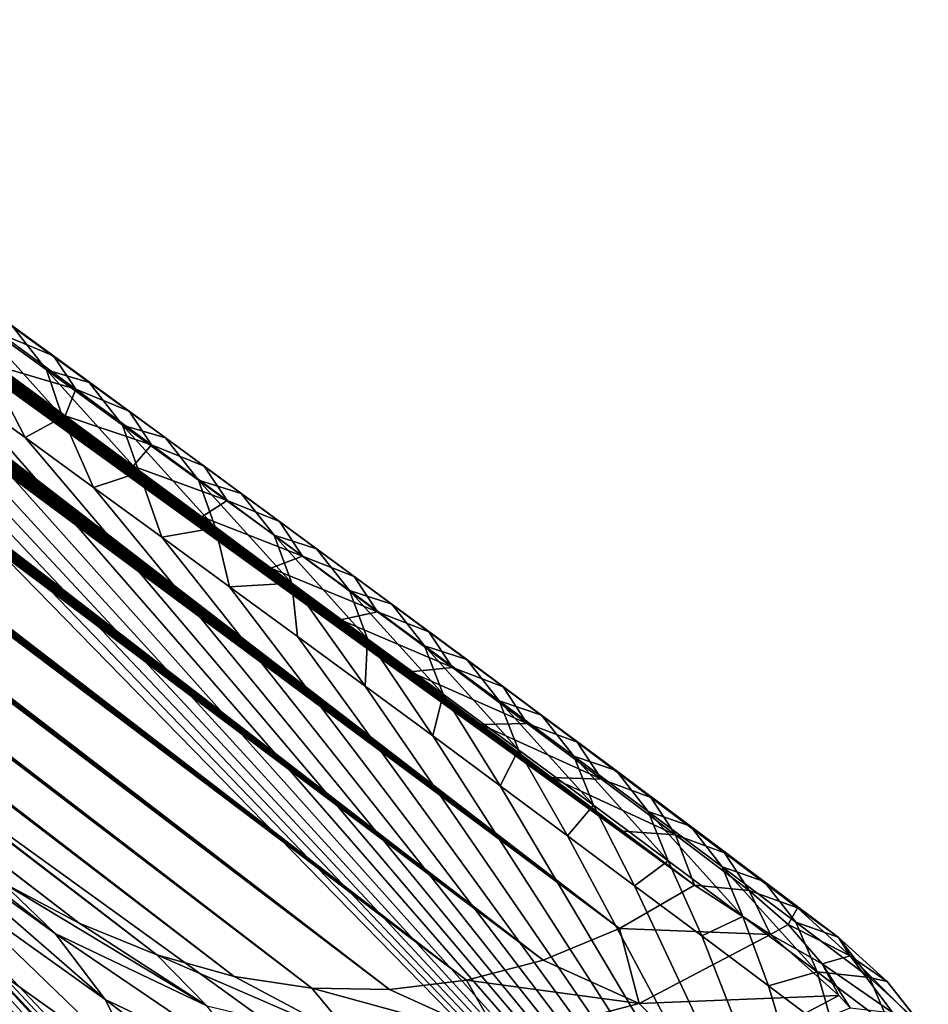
# Model space of a CAD drawing. Header units: metres. Extents: x -82 to 82, y -313 to 40.
# Tile 394 of 405: x 78.04 to 81.28, y -27.45 to -23.94. Entities that reach past the tile are written whole.
import ezdxf

# ---------------------------------------------------------------- set-up
doc = ezdxf.new("R2010")
doc.units = ezdxf.units.M
doc.layers.add('solid_505278_SW0001_CCC', color=7, linetype='CONTINUOUS')

msp = doc.modelspace()

# ---------------------------------------------------------------- linework, layer by layer
at = {"layer": 'solid_505278_SW0001_CCC'}
for points in [[(78.250191, -27.162827, 63.110401), (56.983196, -10.853569, 45.080631), (56.792622, -10.717693, 45.08506)], [(77.974304, -27.016228, 63.745903), (78.250191, -27.162827, 63.110401), (56.792622, -10.717693, 45.08506)], [(78.250191, -27.162827, 63.110401), (57.182873, -10.994995, 45.081982), (56.983196, -10.853569, 45.080631)], [(78.250191, -27.162827, 63.110401), (57.39143, -11.14176, 45.088863), (57.182873, -10.994995, 45.081982)], [(78.250191, -27.162827, 63.110401), (57.609409, -11.294246, 45.101841), (57.39143, -11.14176, 45.088863)], [(78.250191, -27.162827, 63.110401), (57.83709, -11.452638, 45.121223), (57.609409, -11.294246, 45.101841)], [(78.526711, -27.275181, 62.45961), (58.074326, -11.616781, 45.146843), (57.83709, -11.452638, 45.121223)], [(78.250191, -27.162827, 63.110401), (78.526711, -27.275181, 62.45961), (57.83709, -11.452638, 45.121223)], [(78.526711, -27.275181, 62.45961), (58.321842, -11.787207, 45.179451), (58.074326, -11.616781, 45.146843)], [(78.526711, -27.275181, 62.45961), (58.579704, -11.963929, 45.21912), (58.321842, -11.787207, 45.179451)], [(78.526711, -27.275181, 62.45961), (58.84798, -12.146968, 45.265919), (58.579704, -11.963929, 45.21912)], [(78.526711, -27.275181, 62.45961), (59.127491, -12.336932, 45.320679), (58.84798, -12.146968, 45.265919)], [(78.803513, -27.352558, 61.793812), (59.418022, -12.53362, 45.383186), (59.127491, -12.336932, 45.320679)], [(78.526711, -27.275181, 62.45961), (78.803513, -27.352558, 61.793812), (59.127491, -12.336932, 45.320679)], [(78.803513, -27.352558, 61.793812), (59.719986, -12.737326, 45.453869), (59.418022, -12.53362, 45.383186)], [(78.803513, -27.352558, 61.793812), (59.928116, -12.877384, 45.50602), (59.719986, -12.737326, 45.453869)], [(78.803513, -27.352558, 61.793812), (60.141533, -13.020702, 45.562016), (59.928116, -12.877384, 45.50602)], [(78.803513, -27.352558, 61.793812), (60.360237, -13.167265, 45.621857), (60.141533, -13.020702, 45.562016)], [(78.803513, -27.352558, 61.793812), (60.584541, -13.31732, 45.685883), (60.360237, -13.167265, 45.621857)], [(79.080238, -27.394154, 61.113167), (60.814766, -13.471116, 45.754436), (60.584541, -13.31732, 45.685883)], [(78.803513, -27.352558, 61.793812), (79.080238, -27.394154, 61.113167), (60.584541, -13.31732, 45.685883)], [(79.080238, -27.394154, 61.113167), (61.050827, -13.628572, 45.827419), (60.814766, -13.471116, 45.754436)], [(79.080238, -27.394154, 61.113167), (61.292542, -13.789539, 45.904648), (61.050827, -13.628572, 45.827419)], [(79.080238, -27.394154, 61.113167), (61.540279, -13.954306, 45.986523), (61.292542, -13.789539, 45.904648)], [(79.080238, -27.394154, 61.113167), (61.794388, -14.123154, 46.073452), (61.540279, -13.954306, 45.986523)], [(79.080238, -27.394154, 61.113167), (62.054924, -14.29612, 46.165489), (61.794388, -14.123154, 46.073452)], [(79.356384, -27.398928, 60.41748), (62.321552, -14.472925, 46.262257), (62.054924, -14.29612, 46.165489)], [(79.080238, -27.394154, 61.113167), (79.356384, -27.398928, 60.41748), (62.054924, -14.29612, 46.165489)], [(79.356384, -27.398928, 60.41748), (62.594658, -14.653878, 46.364201), (62.321552, -14.472925, 46.262257)], [(79.356384, -27.398928, 60.41748), (62.874641, -14.839315, 46.471806), (62.594658, -14.653878, 46.364201)], [(79.356384, -27.398928, 60.41748), (63.161697, -15.029392, 46.585297), (62.874641, -14.839315, 46.471806)], [(79.356384, -27.398928, 60.41748), (63.455353, -15.22371, 46.704117), (63.161697, -15.029392, 46.585297)], [(79.356384, -27.398928, 60.41748), (63.755993, -15.42259, 46.828728), (63.455353, -15.22371, 46.704117)], [(79.356384, -27.398928, 60.41748), (64.064102, -15.626443, 46.959724), (63.755993, -15.42259, 46.828728)], [(79.631462, -27.365898, 59.707096), (64.380051, -15.835576, 47.097538), (64.064102, -15.626443, 46.959724)], [(79.356384, -27.398928, 60.41748), (79.631462, -27.365898, 59.707096), (64.064102, -15.626443, 46.959724)], [(79.631462, -27.365898, 59.707096), (64.621765, -15.995558, 47.204895), (64.380051, -15.835576, 47.097538)], [(79.631462, -27.365898, 59.707096), (64.867653, -16.158316, 47.315819), (64.621765, -15.995558, 47.204895)], [(79.631462, -27.365898, 59.707096), (65.117973, -16.324064, 47.430614), (64.867653, -16.158316, 47.315819)], [(79.631462, -27.365898, 59.707096), (65.372963, -16.493017, 47.549595), (65.117973, -16.324064, 47.430614)], [(79.631462, -27.365898, 59.707096), (65.632874, -16.665394, 47.673073), (65.372963, -16.493017, 47.549595)], [(79.631462, -27.365898, 59.707096), (65.897484, -16.840994, 47.800743), (65.632874, -16.665394, 47.673073)], [(79.631462, -27.365898, 59.707096), (66.16655, -17.019615, 47.932316), (65.897484, -16.840994, 47.800743)], [(79.631462, -27.365898, 59.707096), (66.440361, -17.201515, 48.068172), (66.16655, -17.019615, 47.932316)], [(79.904892, -27.293921, 58.982094), (66.7192, -17.386948, 48.208702), (66.440361, -17.201515, 48.068172)], [(79.631462, -27.365898, 59.707096), (79.904892, -27.293921, 58.982094), (66.440361, -17.201515, 48.068172)], [(79.904892, -27.293921, 58.982094), (67.003342, -17.576176, 48.354282), (66.7192, -17.386948, 48.208702)], [(79.904892, -27.293921, 58.982094), (67.292984, -17.769373, 48.505165), (67.003342, -17.576176, 48.354282)], [(79.904892, -27.293921, 58.982094), (67.587585, -17.966043, 48.660587), (67.292984, -17.769373, 48.505165)], [(79.904892, -27.293921, 58.982094), (67.826912, -18.125957, 48.788315), (67.587585, -17.966043, 48.660587)], [(79.904892, -27.293921, 58.982094), (68.069649, -18.288334, 48.919315), (67.826912, -18.125957, 48.788315)], [(79.904892, -27.293921, 58.982094), (68.315971, -18.453331, 49.053841), (68.069649, -18.288334, 48.919315)], [(79.904892, -27.293921, 58.982094), (68.566032, -18.621109, 49.192135), (68.315971, -18.453331, 49.053841)], [(79.904892, -27.293921, 58.982094), (68.820007, -18.791828, 49.334438), (68.566032, -18.621109, 49.192135)], [(79.904892, -27.293921, 58.982094), (69.077774, -18.965391, 49.480579), (68.820007, -18.791828, 49.334438)], [(79.904892, -27.293921, 58.982094), (69.338974, -19.141443, 49.630005), (69.077774, -18.965391, 49.480579)], [(80.17585, -27.181515, 58.242153), (69.603798, -19.320168, 49.783001), (69.338974, -19.141443, 49.630005)], [(79.904892, -27.293921, 58.982094), (80.17585, -27.181515, 58.242153), (69.338974, -19.141443, 49.630005)], [(80.17585, -27.181515, 58.242153), (69.872421, -19.501766, 49.93988), (69.603798, -19.320168, 49.783001)], [(80.17585, -27.181515, 58.242153), (70.14505, -19.686436, 50.100964), (69.872421, -19.501766, 49.93988)], [(80.17585, -27.181515, 58.242153), (70.421875, -19.874382, 50.266563), (70.14505, -19.686436, 50.100964)], [(80.17585, -27.181515, 58.242153), (70.703087, -20.065807, 50.436989), (70.421875, -19.874382, 50.266563)], [(80.17585, -27.181515, 58.242153), (70.988556, -20.260567, 50.611984), (70.703087, -20.065807, 50.436989)], [(80.17585, -27.181515, 58.242153), (71.277893, -20.458258, 50.790878), (70.988556, -20.260567, 50.611984)], [(80.17585, -27.181515, 58.242153), (71.571281, -20.659103, 50.974041), (71.277893, -20.458258, 50.790878)], [(80.17585, -27.181515, 58.242153), (71.819016, -20.829052, 51.130222), (71.571281, -20.659103, 50.974041)], [(80.17585, -27.181515, 58.242153), (72.069824, -21.001492, 51.289871), (71.819016, -20.829052, 51.130222)], [(80.17585, -27.181515, 58.242153), (72.323822, -21.176558, 51.453213), (72.069824, -21.001492, 51.289871)], [(80.17585, -27.181515, 58.242153), (72.581139, -21.354389, 51.620472), (72.323822, -21.176558, 51.453213)], [(78.261543, -37.890862, 53.249474), (57.710903, -21.306637, 35.96476), (57.946106, -21.31469, 36.129635)], [(78.261543, -37.890862, 53.249474), (77.98645, -38.5368, 53.156605), (57.710903, -21.306637, 35.96476)], [(78.261543, -37.890862, 53.249474), (57.946106, -21.31469, 36.129635), (58.19183, -21.329311, 36.301529)], [(78.261543, -37.890862, 53.249474), (58.19183, -21.329311, 36.301529), (58.447876, -21.350321, 36.480244)], [(78.261543, -37.890862, 53.249474), (58.447876, -21.350321, 36.480244), (58.714619, -21.378071, 36.666058)], [(80.17585, -27.181515, 58.242153), (72.841873, -21.535124, 51.791874), (72.581139, -21.354389, 51.620472)], [(78.537277, -37.232582, 53.306927), (58.714619, -21.378071, 36.666058), (58.992783, -21.413254, 36.85957)], [(78.537277, -37.232582, 53.306927), (78.261543, -37.890862, 53.249474), (58.714619, -21.378071, 36.666058)], [(78.537277, -37.232582, 53.306927), (58.992783, -21.413254, 36.85957), (59.282021, -21.455545, 37.060444)], [(78.537277, -37.232582, 53.306927), (59.282021, -21.455545, 37.060444), (59.582996, -21.505589, 37.269222)], [(78.537277, -37.232582, 53.306927), (59.582996, -21.505589, 37.269222), (59.790581, -21.543652, 37.413147)], [(80.443832, -27.027706, 57.488174), (73.105705, -21.718407, 51.966805), (72.841873, -21.535124, 51.791874)], [(80.17585, -27.181515, 58.242153), (80.443832, -27.027706, 57.488174), (72.841873, -21.535124, 51.791874)], [(78.537277, -37.232582, 53.306927), (59.790581, -21.543652, 37.413147), (60.003422, -21.585192, 37.560589)], [(78.537277, -37.232582, 53.306927), (60.003422, -21.585192, 37.560589), (60.221684, -21.630383, 37.711693)], [(78.813309, -36.562298, 53.328262), (60.221684, -21.630383, 37.711693), (60.445698, -21.679548, 37.866737)], [(78.813309, -36.562298, 53.328262), (78.537277, -37.232582, 53.306927), (60.221684, -21.630383, 37.711693)], [(78.813309, -36.562298, 53.328262), (60.445698, -21.679548, 37.866737), (60.675762, -21.732988, 38.025986)], [(78.813309, -36.562298, 53.328262), (60.675762, -21.732988, 38.025986), (60.911587, -21.790405, 38.189163)], [(80.443832, -27.027706, 57.488174), (73.372444, -21.904022, 52.144897), (73.105705, -21.718407, 51.966805)], [(78.813309, -36.562298, 53.328262), (60.911587, -21.790405, 38.189163), (61.153225, -21.851862, 38.356312)], [(78.813309, -36.562298, 53.328262), (61.153225, -21.851862, 38.356312), (61.401035, -21.917738, 38.527748)], [(78.813309, -36.562298, 53.328262), (61.401035, -21.917738, 38.527748), (61.655376, -21.988411, 38.703796)], [(80.443832, -27.027706, 57.488174), (73.642265, -22.092167, 52.326477), (73.372444, -21.904022, 52.144897)], [(78.813309, -36.562298, 53.328262), (61.655376, -21.988411, 38.703796), (61.91608, -22.063702, 38.884293)], [(79.08931, -35.880192, 53.312687), (61.91608, -22.063702, 38.884293), (62.183014, -22.143469, 39.069107)], [(79.08931, -35.880192, 53.312687), (78.813309, -36.562298, 53.328262), (61.91608, -22.063702, 38.884293)], [(80.443832, -27.027706, 57.488174), (73.915329, -22.283037, 52.511864), (73.642265, -22.092167, 52.326477)], [(79.08931, -35.880192, 53.312687), (62.183014, -22.143469, 39.069107), (62.456585, -22.228167, 39.258614)], [(79.08931, -35.880192, 53.312687), (62.456585, -22.228167, 39.258614), (62.737198, -22.318245, 39.453182)], [(80.443832, -27.027706, 57.488174), (74.191803, -22.476833, 52.701385), (73.915329, -22.283037, 52.511864)], [(79.08931, -35.880192, 53.312687), (62.737198, -22.318245, 39.453182), (63.024864, -22.413713, 39.652824)], [(79.08931, -35.880192, 53.312687), (63.024864, -22.413713, 39.652824), (63.319218, -22.514179, 39.857193)], [(80.443832, -27.027706, 57.488174), (74.471863, -22.673754, 52.89537), (74.191803, -22.476833, 52.701385)], [(79.08931, -35.880192, 53.312687), (63.319218, -22.514179, 39.857193), (63.544655, -22.593121, 40.013836)], [(79.08931, -35.880192, 53.312687), (63.544655, -22.593121, 40.013836), (63.774323, -22.675402, 40.173576)], [(79.364761, -35.186172, 53.259148), (63.774323, -22.675402, 40.173576), (64.00843, -22.761257, 40.336609)], [(79.364761, -35.186172, 53.259148), (79.08931, -35.880192, 53.312687), (63.774323, -22.675402, 40.173576)], [(80.443832, -27.027706, 57.488174), (74.755669, -22.874001, 53.094135), (74.471863, -22.673754, 52.89537)], [(79.364761, -35.186172, 53.259148), (64.00843, -22.761257, 40.336609), (64.246918, -22.850607, 40.502876)], [(79.364761, -35.186172, 53.259148), (64.246918, -22.850607, 40.502876), (64.489449, -22.943087, 40.672066)], [(80.443832, -27.027706, 57.488174), (75.002052, -23.048439, 53.268562), (74.755669, -22.874001, 53.094135)], [(79.364761, -35.186172, 53.259148), (64.489449, -22.943087, 40.672066), (64.736259, -23.038969, 40.844402)], [(79.364761, -35.186172, 53.259148), (64.736259, -23.038969, 40.844402), (64.98761, -23.138546, 41.020126)], [(80.443832, -27.027706, 57.488174), (75.251434, -23.225571, 53.44685), (75.002052, -23.048439, 53.268562)], [(79.364761, -35.186172, 53.259148), (64.98761, -23.138546, 41.020126), (65.243744, -23.242111, 41.19949)], [(79.364761, -35.186172, 53.259148), (65.243744, -23.242111, 41.19949), (65.504898, -23.349932, 41.382706)], [(80.443832, -27.027706, 57.488174), (75.503952, -23.405294, 53.628548), (75.251434, -23.225571, 53.44685)], [(79.364761, -35.186172, 53.259148), (65.504898, -23.349932, 41.382706), (65.77066, -23.461514, 41.569386)], [(80.443832, -27.027706, 57.488174), (75.759476, -23.587528, 53.813587), (75.503952, -23.405294, 53.628548)], [(79.364761, -35.186172, 53.259148), (65.77066, -23.461514, 41.569386), (66.040993, -23.576822, 41.759487)], [(79.639175, -34.48069, 53.166695), (66.040993, -23.576822, 41.759487), (66.316193, -23.696224, 41.953312)], [(79.639175, -34.48069, 53.166695), (79.364761, -35.186172, 53.259148), (66.040993, -23.576822, 41.759487)], [(80.443832, -27.027706, 57.488174), (76.017807, -23.772202, 54.001995), (75.759476, -23.587528, 53.813587)], [(79.639175, -34.48069, 53.166695), (66.316193, -23.696224, 41.953312), (66.596535, -23.820084, 42.15115)], [(80.443832, -27.027706, 57.488174), (76.278793, -23.959253, 54.193802), (76.017807, -23.772202, 54.001995)], [(79.639175, -34.48069, 53.166695), (66.596535, -23.820084, 42.15115), (66.882324, -23.948763, 42.353294)], [(79.639175, -34.48069, 53.166695), (66.882324, -23.948763, 42.353294), (67.17363, -24.082357, 42.559837)], [(80.443832, -27.027706, 57.488174), (76.542236, -24.148617, 54.38903), (76.278793, -23.959253, 54.193802)], [(79.639175, -34.48069, 53.166695), (67.17363, -24.082357, 42.559837), (67.46991, -24.220148, 42.77021)], [(80.443832, -27.027706, 57.488174), (76.774628, -24.316156, 54.562691), (76.542236, -24.148617, 54.38903)], [(79.639175, -34.48069, 53.166695), (67.46991, -24.220148, 42.77021), (67.710663, -24.333618, 42.941433)], [(81.249321, -29.196592, 54.559639), (76.507767, -25.773226, 50.829708), (76.420074, -24.257435, 52.277779)], [(76.643921, -24.416773, 52.437275), (81.249321, -29.196592, 54.559639), (76.420074, -24.257435, 52.277779)], [(79.639175, -34.48069, 53.166695), (67.710663, -24.333618, 42.941433), (67.954926, -24.450224, 43.115459)], [(80.443832, -27.027706, 57.488174), (77.008652, -24.485376, 54.739006), (76.774628, -24.316156, 54.562691)], [(79.639175, -34.48069, 53.166695), (67.954926, -24.450224, 43.115459), (68.20285, -24.570194, 43.292465)], [(76.643921, -24.416773, 52.437275), (76.868629, -24.577145, 52.59869), (81.249321, -29.196592, 54.559639)], [(80.443832, -27.027706, 57.488174), (77.244194, -24.656231, 54.918003), (77.008652, -24.485376, 54.739006)], [(79.639175, -34.48069, 53.166695), (68.20285, -24.570194, 43.292465), (68.454613, -24.693766, 43.472633)], [(76.868629, -24.577145, 52.59869), (77.093918, -24.738356, 52.761826), (81.249321, -29.196592, 54.559639)], [(80.443832, -27.027706, 57.488174), (77.481117, -24.82868, 55.099697), (77.244194, -24.656231, 54.918003)], [(79.639175, -34.48069, 53.166695), (68.454613, -24.693766, 43.472633), (68.710381, -24.821171, 43.656155)], [(77.093918, -24.738356, 52.761826), (77.319489, -24.900213, 52.926491), (81.249321, -29.196592, 54.559639)], [(79.639175, -34.48069, 53.166695), (68.710381, -24.821171, 43.656155), (68.969887, -24.952024, 43.842739)], [(80.443832, -27.027706, 57.488174), (77.719322, -25.002684, 55.284103), (77.481117, -24.82868, 55.099697)], [(77.319489, -24.900213, 52.926491), (77.565971, -25.077578, 53.107937), (81.249321, -29.196592, 54.559639)], [(79.911949, -33.763943, 53.034187), (68.969887, -24.952024, 43.842739), (69.232903, -25.085995, 44.032139)], [(79.911949, -33.763943, 53.034187), (79.639175, -34.48069, 53.166695), (68.969887, -24.952024, 43.842739)], [(77.967041, -25.062384, 55.075432), (78.158798, -25.141571, 54.8302), (77.888603, -24.945169, 54.621349)], [(78.286598, -25.23678, 54.554058), (77.888603, -24.945169, 54.621349), (78.158798, -25.141571, 54.8302)], [(78.014656, -25.039595, 54.344093), (77.888603, -24.945169, 54.621349), (78.286598, -25.23678, 54.554058)], [(80.443832, -27.027706, 57.488174), (77.958984, -25.178314, 55.471195), (77.719322, -25.002684, 55.284103)], [(77.861969, -24.995466, 53.881626), (78.19149, -25.35957, 53.824539), (77.91732, -25.16243, 53.615231)], [(77.861969, -24.995466, 53.881626), (78.134178, -25.191689, 54.089844), (78.19149, -25.35957, 53.824539)], [(78.014656, -25.039595, 54.344093), (78.134178, -25.191689, 54.089844), (77.861969, -24.995466, 53.881626)], [(78.014656, -25.039595, 54.344093), (78.286598, -25.23678, 54.554058), (78.134178, -25.191689, 54.089844)], [(77.565971, -25.077578, 53.107937), (77.812088, -25.255217, 53.29071), (81.249321, -29.196592, 54.559639)], [(77.967041, -25.062384, 55.075432), (77.958984, -25.178314, 55.471195), (78.238297, -25.260624, 55.286827)], [(77.967041, -25.062384, 55.075432), (78.238297, -25.260624, 55.286827), (78.158798, -25.141571, 54.8302)], [(79.911949, -33.763943, 53.034187), (69.232903, -25.085995, 44.032139), (69.499619, -25.223383, 44.224575)], [(78.238297, -25.260624, 55.286827), (78.428108, -25.338026, 55.040157), (78.158798, -25.141571, 54.8302)], [(78.557617, -25.434034, 54.765137), (78.158798, -25.141571, 54.8302), (78.428108, -25.338026, 55.040157)], [(78.286598, -25.23678, 54.554058), (78.158798, -25.141571, 54.8302), (78.557617, -25.434034, 54.765137)], [(77.91732, -25.16243, 53.615231), (78.05748, -25.432863, 53.474556), (77.812088, -25.255217, 53.29071)], [(77.91732, -25.16243, 53.615231), (78.19149, -25.35957, 53.824539), (78.05748, -25.432863, 53.474556)], [(80.443832, -27.027706, 57.488174), (78.200256, -25.355633, 55.660942), (77.958984, -25.178314, 55.471195)], [(78.238297, -25.260624, 55.286827), (77.958984, -25.178314, 55.471195), (78.200256, -25.355633, 55.660942)], [(78.134178, -25.191689, 54.089844), (78.464699, -25.556808, 54.034977), (78.19149, -25.35957, 53.824539)], [(78.134178, -25.191689, 54.089844), (78.405472, -25.387997, 54.299171), (78.464699, -25.556808, 54.034977)], [(78.286598, -25.23678, 54.554058), (78.405472, -25.387997, 54.299171), (78.134178, -25.191689, 54.089844)], [(79.911949, -33.763943, 53.034187), (69.499619, -25.223383, 44.224575), (69.770241, -25.364492, 44.420288)], [(77.812088, -25.255217, 53.29071), (78.05748, -25.432863, 53.474556), (81.249321, -29.196592, 54.559639)], [(78.286598, -25.23678, 54.554058), (78.557617, -25.434034, 54.765137), (78.405472, -25.387997, 54.299171)], [(78.238297, -25.260624, 55.286827), (78.200256, -25.355633, 55.660942), (78.508667, -25.4589, 55.499344)], [(78.238297, -25.260624, 55.286827), (78.508667, -25.4589, 55.499344), (78.428108, -25.338026, 55.040157)], [(78.19149, -25.35957, 53.824539), (78.301796, -25.610252, 53.659206), (78.05748, -25.432863, 53.474556)], [(78.19149, -25.35957, 53.824539), (78.464699, -25.556808, 54.034977), (78.301796, -25.610252, 53.659206)], [(80.443832, -27.027706, 57.488174), (78.44313, -25.534637, 55.853348), (78.200256, -25.355633, 55.660942)], [(78.508667, -25.4589, 55.499344), (78.200256, -25.355633, 55.660942), (78.44313, -25.534637, 55.853348)], [(78.508667, -25.4589, 55.499344), (78.696518, -25.534534, 55.251209), (78.428108, -25.338026, 55.040157)], [(78.827728, -25.631363, 54.977322), (78.428108, -25.338026, 55.040157), (78.696518, -25.534534, 55.251209)], [(78.557617, -25.434034, 54.765137), (78.428108, -25.338026, 55.040157), (78.827728, -25.631363, 54.977322)], [(79.911949, -33.763943, 53.034187), (69.770241, -25.364492, 44.420288), (70.044968, -25.509624, 44.619499)], [(78.405472, -25.387997, 54.299171), (78.736954, -25.754148, 54.246532), (78.464699, -25.556808, 54.034977)], [(78.405472, -25.387997, 54.299171), (78.675827, -25.584391, 54.509605), (78.736954, -25.754148, 54.246532)], [(78.557617, -25.434034, 54.765137), (78.675827, -25.584391, 54.509605), (78.405472, -25.387997, 54.299171)], [(78.05748, -25.432863, 53.474556), (78.301796, -25.610252, 53.659206), (81.249321, -29.196592, 54.559639)], [(78.508667, -25.4589, 55.499344), (78.44313, -25.534637, 55.853348), (78.778137, -25.657211, 55.712978)], [(78.508667, -25.4589, 55.499344), (78.778137, -25.657211, 55.712978), (78.696518, -25.534534, 55.251209)], [(78.557617, -25.434034, 54.765137), (78.827728, -25.631363, 54.977322), (78.675827, -25.584391, 54.509605)], [(79.911949, -33.763943, 53.034187), (70.044968, -25.509624, 44.619499), (70.323997, -25.659077, 44.822449)], [(80.443832, -27.027706, 57.488174), (78.687607, -25.715334, 56.048409), (78.44313, -25.534637, 55.853348)], [(78.778137, -25.657211, 55.712978), (78.44313, -25.534637, 55.853348), (78.687607, -25.715334, 56.048409)], [(78.778137, -25.657211, 55.712978), (78.964043, -25.731094, 55.463356), (78.696518, -25.534534, 55.251209)], [(79.096916, -25.828762, 55.190605), (78.696518, -25.534534, 55.251209), (78.964043, -25.731094, 55.463356)], [(78.827728, -25.631363, 54.977322), (78.696518, -25.534534, 55.251209), (79.096916, -25.828762, 55.190605)], [(78.464699, -25.556808, 54.034977), (78.544693, -25.787128, 53.844402), (78.301796, -25.610252, 53.659206)], [(78.464699, -25.556808, 54.034977), (78.736954, -25.754148, 54.246532), (78.544693, -25.787128, 53.844402)], [(78.675827, -25.584391, 54.509605), (79.008263, -25.951591, 54.459202), (78.736954, -25.754148, 54.246532)], [(78.675827, -25.584391, 54.509605), (78.945267, -25.78087, 54.721134), (79.008263, -25.951591, 54.459202)], [(78.827728, -25.631363, 54.977322), (78.945267, -25.78087, 54.721134), (78.675827, -25.584391, 54.509605)], [(78.301796, -25.610252, 53.659206), (78.544693, -25.787128, 53.844402), (81.249321, -29.196592, 54.559639)], [(78.827728, -25.631363, 54.977322), (79.096916, -25.828762, 55.190605), (78.945267, -25.78087, 54.721134)], [(79.911949, -33.763943, 53.034187), (70.323997, -25.659077, 44.822449), (70.607529, -25.813154, 45.029366)], [(78.778137, -25.657211, 55.712978), (78.687607, -25.715334, 56.048409), (79.046715, -25.855558, 55.927723)], [(78.778137, -25.657211, 55.712978), (79.046715, -25.855558, 55.927723), (78.964043, -25.731094, 55.463356)], [(80.443832, -27.027706, 57.488174), (78.933693, -25.897724, 56.246128), (78.687607, -25.715334, 56.048409)], [(79.046715, -25.855558, 55.927723), (78.687607, -25.715334, 56.048409), (78.933693, -25.897724, 56.246128)], [(79.046715, -25.855558, 55.927723), (79.230667, -25.927711, 55.676586), (78.964043, -25.731094, 55.463356)], [(79.365181, -26.026234, 55.40498), (78.964043, -25.731094, 55.463356), (79.230667, -25.927711, 55.676586)], [(79.096916, -25.828762, 55.190605), (78.964043, -25.731094, 55.463356), (79.365181, -26.026234, 55.40498)], [(78.061523, -28.436222, 50.715424), (77.816338, -28.268391, 50.522835), (76.507767, -25.773226, 50.829708)], [(78.305527, -28.604807, 50.907734), (78.061523, -28.436222, 50.715424), (76.507767, -25.773226, 50.829708)], [(78.548096, -28.773977, 51.099564), (78.305527, -28.604807, 50.907734), (76.507767, -25.773226, 50.829708)], [(78.790047, -28.944283, 51.29155), (78.548096, -28.773977, 51.099564), (76.507767, -25.773226, 50.829708)], [(79.031601, -29.115885, 51.483883), (78.790047, -28.944283, 51.29155), (76.507767, -25.773226, 50.829708)], [(79.272758, -29.288786, 51.676556), (79.031601, -29.115885, 51.483883), (76.507767, -25.773226, 50.829708)], [(79.513519, -29.462986, 51.869572), (79.272758, -29.288786, 51.676556), (76.507767, -25.773226, 50.829708)], [(79.75386, -29.638491, 52.062927), (79.513519, -29.462986, 51.869572), (76.507767, -25.773226, 50.829708)], [(79.993797, -29.815302, 52.256622), (79.75386, -29.638491, 52.062927), (76.507767, -25.773226, 50.829708)], [(80.233307, -29.993422, 52.450661), (79.993797, -29.815302, 52.256622), (76.507767, -25.773226, 50.829708)], [(80.472389, -30.17285, 52.645031), (80.233307, -29.993422, 52.450661), (76.507767, -25.773226, 50.829708)], [(80.711052, -30.353592, 52.839745), (80.472389, -30.17285, 52.645031), (76.507767, -25.773226, 50.829708)], [(80.949272, -30.535646, 53.034794), (80.711052, -30.353592, 52.839745), (76.507767, -25.773226, 50.829708)], [(81.18705, -30.719019, 53.230183), (80.949272, -30.535646, 53.034794), (76.507767, -25.773226, 50.829708)], [(81.249321, -29.196592, 54.559639), (81.18705, -30.719019, 53.230183), (76.507767, -25.773226, 50.829708)], [(78.736954, -25.754148, 54.246532), (78.786758, -25.963917, 54.03059), (78.544693, -25.787128, 53.844402)], [(78.736954, -25.754148, 54.246532), (79.008263, -25.951591, 54.459202), (78.786758, -25.963917, 54.03059)], [(78.945267, -25.78087, 54.721134), (79.278603, -26.149137, 54.672977), (79.008263, -25.951591, 54.459202)], [(78.945267, -25.78087, 54.721134), (79.213768, -25.97744, 54.933754), (79.278603, -26.149137, 54.672977)], [(79.096916, -25.828762, 55.190605), (79.213768, -25.97744, 54.933754), (78.945267, -25.78087, 54.721134)], [(79.911949, -33.763943, 53.034187), (70.607529, -25.813154, 45.029366), (70.895271, -25.971369, 45.239914)], [(78.544693, -25.787128, 53.844402), (78.786758, -25.963917, 54.03059), (81.249321, -29.196592, 54.559639)], [(79.096916, -25.828762, 55.190605), (79.365181, -26.026234, 55.40498), (79.213768, -25.97744, 54.933754)], [(79.046715, -25.855558, 55.927723), (78.933693, -25.897724, 56.246128), (79.314384, -26.053942, 56.14357)], [(79.046715, -25.855558, 55.927723), (79.314384, -26.053942, 56.14357), (79.230667, -25.927711, 55.676586)], [(80.443832, -27.027706, 57.488174), (79.181381, -26.081808, 56.446503), (78.933693, -25.897724, 56.246128)], [(79.314384, -26.053942, 56.14357), (78.933693, -25.897724, 56.246128), (79.181381, -26.081808, 56.446503)], [(79.008263, -25.951591, 54.459202), (79.028419, -26.140926, 54.218082), (78.786758, -25.963917, 54.03059)], [(79.008263, -25.951591, 54.459202), (79.269653, -26.318157, 54.406887), (79.028419, -26.140926, 54.218082)], [(79.008263, -25.951591, 54.459202), (79.278603, -26.149137, 54.672977), (79.269653, -26.318157, 54.406887)], [(79.314384, -26.053942, 56.14357), (79.496384, -26.124384, 55.890896), (79.230667, -25.927711, 55.676586)], [(79.632515, -26.22378, 55.620445), (79.230667, -25.927711, 55.676586), (79.496384, -26.124384, 55.890896)], [(79.365181, -26.026234, 55.40498), (79.230667, -25.927711, 55.676586), (79.632515, -26.22378, 55.620445)], [(79.911949, -33.763943, 53.034187), (70.895271, -25.971369, 45.239914), (71.186966, -26.133293, 45.453781)], [(78.786758, -25.963917, 54.03059), (79.028419, -26.140926, 54.218082), (81.249321, -29.196592, 54.559639)], [(79.213768, -25.97744, 54.933754), (79.547989, -26.346786, 54.887856), (79.278603, -26.149137, 54.672977)], [(79.213768, -25.97744, 54.933754), (79.481339, -26.174097, 55.147461), (79.547989, -26.346786, 54.887856)], [(79.365181, -26.026234, 55.40498), (79.481339, -26.174097, 55.147461), (79.213768, -25.97744, 54.933754)], [(79.365181, -26.026234, 55.40498), (79.632515, -26.22378, 55.620445), (79.481339, -26.174097, 55.147461)], [(79.314384, -26.053942, 56.14357), (79.181381, -26.081808, 56.446503), (79.581154, -26.252363, 56.360516)], [(79.314384, -26.053942, 56.14357), (79.581154, -26.252363, 56.360516), (79.496384, -26.124384, 55.890896)], [(80.443832, -27.027706, 57.488174), (79.430664, -26.26759, 56.649529), (79.181381, -26.081808, 56.446503)], [(79.581154, -26.252363, 56.360516), (79.181381, -26.081808, 56.446503), (79.430664, -26.26759, 56.649529)], [(79.911949, -33.763943, 53.034187), (71.186966, -26.133293, 45.453781), (71.482811, -26.299307, 45.671238)], [(79.581154, -26.252363, 56.360516), (79.761208, -26.32111, 56.106277), (79.496384, -26.124384, 55.890896)], [(79.898933, -26.421402, 55.836987), (79.496384, -26.124384, 55.890896), (79.761208, -26.32111, 56.106277)], [(79.632515, -26.22378, 55.620445), (79.496384, -26.124384, 55.890896), (79.898933, -26.421402, 55.836987)], [(79.028419, -26.140926, 54.218082), (79.269653, -26.318157, 54.406887), (81.249321, -29.196592, 54.559639)], [(79.278603, -26.149137, 54.672977), (79.510475, -26.495609, 54.597), (79.269653, -26.318157, 54.406887)], [(79.278603, -26.149137, 54.672977), (79.547989, -26.346786, 54.887856), (79.510475, -26.495609, 54.597)], [(79.481339, -26.174097, 55.147461), (79.816406, -26.54454, 55.103828), (79.547989, -26.346786, 54.887856)], [(79.481339, -26.174097, 55.147461), (79.747978, -26.370844, 55.362247), (79.816406, -26.54454, 55.103828)], [(79.632515, -26.22378, 55.620445), (79.747978, -26.370844, 55.362247), (79.481339, -26.174097, 55.147461)], [(79.632515, -26.22378, 55.620445), (79.898933, -26.421402, 55.836987), (79.747978, -26.370844, 55.362247)], [(79.581154, -26.252363, 56.360516), (79.430664, -26.26759, 56.649529), (79.847015, -26.450821, 56.578548)], [(80.443832, -27.027706, 57.488174), (79.681557, -26.455069, 56.855209), (79.430664, -26.26759, 56.649529)], [(79.847015, -26.450821, 56.578548), (79.430664, -26.26759, 56.649529), (79.681557, -26.455069, 56.855209)], [(79.581154, -26.252363, 56.360516), (79.847015, -26.450821, 56.578548), (79.761208, -26.32111, 56.106277)], [(79.911949, -33.763943, 53.034187), (71.482811, -26.299307, 45.671238), (71.732666, -26.441048, 45.855392)], [(79.269653, -26.318157, 54.406887), (79.510475, -26.495609, 54.597), (81.249321, -29.196592, 54.559639)], [(79.847015, -26.450821, 56.578548), (80.025116, -26.517895, 56.322723), (79.761208, -26.32111, 56.106277)], [(80.164413, -26.619099, 56.054604), (79.761208, -26.32111, 56.106277), (80.025116, -26.517895, 56.322723)], [(79.898933, -26.421402, 55.836987), (79.761208, -26.32111, 56.106277), (80.164413, -26.619099, 56.054604)], [(79.547989, -26.346786, 54.887856), (79.75087, -26.673281, 54.788429), (79.510475, -26.495609, 54.597)], [(79.547989, -26.346786, 54.887856), (79.816406, -26.54454, 55.103828), (79.75087, -26.673281, 54.788429)], [(79.747978, -26.370844, 55.362247), (80.083862, -26.742403, 55.320889), (79.816406, -26.54454, 55.103828)], [(79.747978, -26.370844, 55.362247), (80.01368, -26.567682, 55.578102), (80.083862, -26.742403, 55.320889)], [(79.898933, -26.421402, 55.836987), (80.01368, -26.567682, 55.578102), (79.747978, -26.370844, 55.362247)], [(79.911949, -33.763943, 53.034187), (71.732666, -26.441048, 45.855392), (71.98568, -26.586109, 46.042385)], [(79.898933, -26.421402, 55.836987), (80.164413, -26.619099, 56.054604), (80.01368, -26.567682, 55.578102)], [(79.847015, -26.450821, 56.578548), (79.681557, -26.455069, 56.855209), (80.111961, -26.649319, 56.797665)], [(80.443832, -27.027706, 57.488174), (79.934044, -26.644245, 57.063545), (79.681557, -26.455069, 56.855209)], [(80.111961, -26.649319, 56.797665), (79.681557, -26.455069, 56.855209), (79.934044, -26.644245, 57.063545)], [(79.847015, -26.450821, 56.578548), (80.111961, -26.649319, 56.797665), (80.025116, -26.517895, 56.322723)], [(79.510475, -26.495609, 54.597), (79.75087, -26.673281, 54.788429), (81.249321, -29.196592, 54.559639)], [(80.111961, -26.649319, 56.797665), (80.288124, -26.714735, 56.54023), (80.025116, -26.517895, 56.322723)], [(80.42897, -26.816872, 56.273285), (80.025116, -26.517895, 56.322723), (80.288124, -26.714735, 56.54023)], [(80.164413, -26.619099, 56.054604), (80.025116, -26.517895, 56.322723), (80.42897, -26.816872, 56.273285)], [(79.816406, -26.54454, 55.103828), (79.990829, -26.85117, 54.981178), (79.75087, -26.673281, 54.788429)], [(79.816406, -26.54454, 55.103828), (80.083862, -26.742403, 55.320889), (79.990829, -26.85117, 54.981178)], [(79.911949, -33.763943, 53.034187), (71.98568, -26.586109, 46.042385), (72.241959, -26.734711, 46.23238)], [(80.01368, -26.567682, 55.578102), (80.350357, -26.940371, 55.539032), (80.083862, -26.742403, 55.320889)], [(80.01368, -26.567682, 55.578102), (80.278442, -26.76461, 55.795029), (80.350357, -26.940371, 55.539032)], [(80.164413, -26.619099, 56.054604), (80.278442, -26.76461, 55.795029), (80.01368, -26.567682, 55.578102)], [(78.165421, -27.198997, 63.953651), (77.699341, -26.836039, 64.366264), (77.425522, -26.622751, 64.971252)], [(77.62085, -26.807114, 65.164047), (78.165421, -27.198997, 63.953651), (77.425522, -26.622751, 64.971252)], [(80.164413, -26.619099, 56.054604), (80.42897, -26.816872, 56.273285), (80.278442, -26.76461, 55.795029)], [(80.443832, -27.027706, 57.488174), (80.188141, -26.835125, 57.274532), (79.934044, -26.644245, 57.063545)], [(80.375999, -26.847853, 57.01786), (79.934044, -26.644245, 57.063545), (80.188141, -26.835125, 57.274532)], [(80.111961, -26.649319, 56.797665), (79.934044, -26.644245, 57.063545), (80.375999, -26.847853, 57.01786)], [(80.111961, -26.649319, 56.797665), (80.375999, -26.847853, 57.01786), (80.288124, -26.714735, 56.54023)], [(79.75087, -26.673281, 54.788429), (79.990829, -26.85117, 54.981178), (81.249321, -29.196592, 54.559639)], [(80.375999, -26.847853, 57.01786), (80.550217, -26.911634, 56.758789), (80.288124, -26.714735, 56.54023)], [(80.692589, -27.014721, 56.493031), (80.288124, -26.714735, 56.54023), (80.550217, -26.911634, 56.758789)], [(80.42897, -26.816872, 56.273285), (80.288124, -26.714735, 56.54023), (80.692589, -27.014721, 56.493031)], [(79.911949, -33.763943, 53.034187), (72.241959, -26.734711, 46.23238), (72.501633, -26.887072, 46.425537)], [(80.083862, -26.742403, 55.320889), (80.230354, -27.029276, 55.175243), (79.990829, -26.85117, 54.981178)], [(80.083862, -26.742403, 55.320889), (80.350357, -26.940371, 55.539032), (80.230354, -27.029276, 55.175243)], [(80.278442, -26.76461, 55.795029), (80.615883, -27.138447, 55.758251), (80.350357, -26.940371, 55.539032)], [(80.278442, -26.76461, 55.795029), (80.542267, -26.961632, 56.013012), (80.615883, -27.138447, 55.758251)], [(80.42897, -26.816872, 56.273285), (80.542267, -26.961632, 56.013012), (80.278442, -26.76461, 55.795029)], [(78.343475, -27.435226, 64.099487), (78.165421, -27.198997, 63.953651), (77.62085, -26.807114, 65.164047)], [(77.78701, -27.03742, 65.331757), (78.343475, -27.435226, 64.099487), (77.62085, -26.807114, 65.164047)], [(78.165421, -27.198997, 63.953651), (77.974304, -27.016228, 63.745903), (77.699341, -26.836039, 64.366264)], [(80.375999, -26.847853, 57.01786), (80.188141, -26.835125, 57.274532), (80.443832, -27.027706, 57.488174)], [(80.42897, -26.816872, 56.273285), (80.692589, -27.014721, 56.493031), (80.542267, -26.961632, 56.013012)], [(79.990829, -26.85117, 54.981178), (80.230354, -27.029276, 55.175243), (81.249321, -29.196592, 54.559639)], [(80.375999, -26.847853, 57.01786), (80.443832, -27.027706, 57.488174), (80.639122, -27.046427, 57.239124)], [(80.375999, -26.847853, 57.01786), (80.639122, -27.046427, 57.239124), (80.550217, -26.911634, 56.758789)], [(79.911949, -33.763943, 53.034187), (72.501633, -26.887072, 46.425537), (72.764801, -27.043377, 46.621994)], [(80.350357, -26.940371, 55.539032), (80.469437, -27.207598, 55.370628), (80.230354, -27.029276, 55.175243)], [(80.350357, -26.940371, 55.539032), (80.615883, -27.138447, 55.758251), (80.469437, -27.207598, 55.370628)], [(80.639122, -27.046427, 57.239124), (80.811401, -27.108589, 56.978397), (80.550217, -26.911634, 56.758789)], [(80.692589, -27.014721, 56.493031), (80.550217, -26.911634, 56.758789), (80.811401, -27.108589, 56.978397)], [(80.542267, -26.961632, 56.013012), (80.880432, -27.336634, 55.978539), (80.615883, -27.138447, 55.758251)], [(80.542267, -26.961632, 56.013012), (80.805153, -27.158747, 56.232048), (80.880432, -27.336634, 55.978539)], [(80.692589, -27.014721, 56.493031), (80.805153, -27.158747, 56.232048), (80.542267, -26.961632, 56.013012)], [(80.182159, -33.036079, 52.860237), (72.764801, -27.043377, 46.621994), (73.031036, -27.202883, 46.821232)], [(80.182159, -33.036079, 52.860237), (79.911949, -33.763943, 53.034187), (72.764801, -27.043377, 46.621994)], [(78.478981, -27.70369, 64.234917), (78.343475, -27.435226, 64.099487), (77.78701, -27.03742, 65.331757)], [(77.909325, -27.29887, 65.491302), (78.478981, -27.70369, 64.234917), (77.78701, -27.03742, 65.331757)], [(78.706024, -27.457237, 62.704857), (78.250191, -27.162827, 63.110401), (77.974304, -27.016228, 63.745903)], [(78.165421, -27.198997, 63.953651), (78.706024, -27.457237, 62.704857), (77.974304, -27.016228, 63.745903)], [(80.714539, -27.202644, 57.556427), (80.443832, -27.027706, 57.488174), (80.17585, -27.181515, 58.242153)], [(80.230354, -27.029276, 55.175243), (80.469437, -27.207598, 55.370628), (81.249321, -29.196592, 54.559639)], [(80.714539, -27.202644, 57.556427), (80.639122, -27.046427, 57.239124), (80.443832, -27.027706, 57.488174)], [(80.778053, -27.167645, 57.363613), (80.811401, -27.108589, 56.978397), (80.639122, -27.046427, 57.239124)], [(80.714539, -27.202644, 57.556427), (80.778053, -27.167645, 57.363613), (80.639122, -27.046427, 57.239124)], [(80.692589, -27.014721, 56.493031), (80.811401, -27.108589, 56.978397), (80.955269, -27.212646, 56.713829)], [(80.692589, -27.014721, 56.493031), (80.955269, -27.212646, 56.713829), (80.805153, -27.158747, 56.232048)], [(80.998116, -27.279081, 57.149261), (80.811401, -27.108589, 56.978397), (80.778053, -27.167645, 57.363613)], [(80.998116, -27.279081, 57.149261), (80.955269, -27.212646, 56.713829), (80.811401, -27.108589, 56.978397)], [(80.615883, -27.138447, 55.758251), (80.708069, -27.386135, 55.567337), (80.469437, -27.207598, 55.370628)], [(80.615883, -27.138447, 55.758251), (80.880432, -27.336634, 55.978539), (80.708069, -27.386135, 55.567337)], [(78.706024, -27.457237, 62.704857), (78.526711, -27.275181, 62.45961), (78.250191, -27.162827, 63.110401)], [(80.245918, -27.44945, 58.845837), (80.17585, -27.181515, 58.242153), (79.904892, -27.293921, 58.982094)], [(80.245918, -27.44945, 58.845837), (80.714539, -27.202644, 57.556427), (80.17585, -27.181515, 58.242153)], [(80.714539, -27.202644, 57.556427), (80.898621, -27.30735, 57.487869), (80.778053, -27.167645, 57.363613)], [(80.998116, -27.279081, 57.149261), (80.778053, -27.167645, 57.363613), (80.898621, -27.30735, 57.487869)], [(80.805153, -27.158747, 56.232048), (81.067085, -27.355955, 56.452133), (80.880432, -27.336634, 55.978539)], [(80.955269, -27.212646, 56.713829), (81.067085, -27.355955, 56.452133), (80.805153, -27.158747, 56.232048)], [(80.182159, -33.036079, 52.860237), (73.031036, -27.202883, 46.821232), (73.300255, -27.365414, 47.023125)], [(78.896797, -27.695921, 62.828999), (78.706024, -27.457237, 62.704857), (78.165421, -27.198997, 63.953651)], [(78.343475, -27.435226, 64.099487), (78.896797, -27.695921, 62.828999), (78.165421, -27.198997, 63.953651)], [(80.245918, -27.44945, 58.845837), (80.957779, -27.420052, 57.604858), (80.714539, -27.202644, 57.556427)], [(80.469437, -27.207598, 55.370628), (80.708069, -27.386135, 55.567337), (81.249321, -29.196592, 54.559639)], [(80.714539, -27.202644, 57.556427), (80.957779, -27.420052, 57.604858), (80.898621, -27.30735, 57.487869)], [(81.130798, -27.370586, 56.87336), (81.067085, -27.355955, 56.452133), (80.955269, -27.212646, 56.713829)], [(81.130798, -27.370586, 56.87336), (80.955269, -27.212646, 56.713829), (80.998116, -27.279081, 57.149261)], [(79.236702, -27.582619, 61.429813), (78.803513, -27.352558, 61.793812), (78.526711, -27.275181, 62.45961)], [(78.706024, -27.457237, 62.704857), (79.236702, -27.582619, 61.429813), (78.526711, -27.275181, 62.45961)], [(81.150581, -27.481964, 57.318729), (80.998116, -27.279081, 57.149261), (80.898621, -27.30735, 57.487869)], [(81.277115, -27.556711, 57.031956), (80.998116, -27.279081, 57.149261), (81.150581, -27.481964, 57.318729)], [(81.277115, -27.556711, 57.031956), (81.130798, -27.370586, 56.87336), (80.998116, -27.279081, 57.149261)], [(78.568245, -27.997086, 64.356262), (78.478981, -27.70369, 64.234917), (77.909325, -27.29887, 65.491302)], [(77.984482, -27.584352, 65.638367), (78.568245, -27.997086, 64.356262), (77.909325, -27.29887, 65.491302)], [(80.245918, -27.44945, 58.845837), (79.904892, -27.293921, 58.982094), (79.631462, -27.365898, 59.707096)], [(80.957779, -27.420052, 57.604858), (80.998978, -27.464254, 57.611542), (80.898621, -27.30735, 57.487869)], [(81.150581, -27.481964, 57.318729), (80.898621, -27.30735, 57.487869), (80.998978, -27.464254, 57.611542)], [(79.236702, -27.582619, 61.429813), (79.080238, -27.394154, 61.113167), (78.803513, -27.352558, 61.793812)], [(80.880432, -27.336634, 55.978539), (80.946251, -27.564888, 55.765373), (80.708069, -27.386135, 55.567337)], [(80.880432, -27.336634, 55.978539), (81.143997, -27.534876, 56.199955), (80.946251, -27.564888, 55.765373)], [(81.067085, -27.355955, 56.452133), (81.143997, -27.534876, 56.199955), (80.880432, -27.336634, 55.978539)], [(81.255478, -27.52829, 56.624683), (81.143997, -27.534876, 56.199955), (81.067085, -27.355955, 56.452133)], [(81.255478, -27.52829, 56.624683), (81.067085, -27.355955, 56.452133), (81.130798, -27.370586, 56.87336)], [(80.182159, -33.036079, 52.860237), (73.300255, -27.365414, 47.023125), (73.572632, -27.531288, 47.227901)], [(79.751747, -27.578312, 60.140003), (79.356384, -27.398928, 60.41748), (79.080238, -27.394154, 61.113167)], [(79.236702, -27.582619, 61.429813), (79.751747, -27.578312, 60.140003), (79.080238, -27.394154, 61.113167)], [(79.751747, -27.578312, 60.140003), (79.631462, -27.365898, 59.707096), (79.356384, -27.398928, 60.41748)], [(79.751747, -27.578312, 60.140003), (80.245918, -27.44945, 58.845837), (79.631462, -27.365898, 59.707096)], [(80.708069, -27.386135, 55.567337), (80.946251, -27.564888, 55.765373), (81.249321, -29.196592, 54.559639)], [(81.255478, -27.52829, 56.624683), (81.130798, -27.370586, 56.87336), (81.277115, -27.556711, 57.031956)], [(80.476372, -27.676243, 58.910873), (80.957779, -27.420052, 57.604858), (80.245918, -27.44945, 58.845837)], [(80.476372, -27.676243, 58.910873), (80.998978, -27.464254, 57.611542), (80.957779, -27.420052, 57.604858)], [(79.046425, -27.967857, 62.940521), (78.896797, -27.695921, 62.828999), (78.343475, -27.435226, 64.099487)], [(78.478981, -27.70369, 64.234917), (79.046425, -27.967857, 62.940521), (78.343475, -27.435226, 64.099487)], [(80.476372, -27.676243, 58.910873), (80.245918, -27.44945, 58.845837), (79.751747, -27.578312, 60.140003)]]:
    msp.add_3dface(points, dxfattribs=at)

doc.saveas('drawing.dxf')
